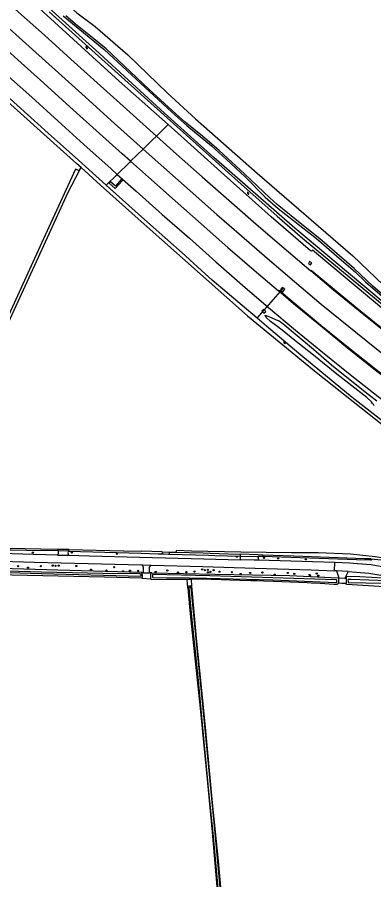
# Model space of a CAD drawing. Extents: x 126000 to 131009, y 393000 to 395500.
# Drawn here: x 126916 to 127157, y 394413 to 394996 of the extents above; entities that cross this region are included whole.
import ezdxf

# ---------------------------------------------------------------- set-up
doc = ezdxf.new("R2010")
doc.units = 0
for name, color, linetype in [('gg-knt-BGT kruinlijn', 7, 'Continuous'), ('gg-knt-bovenkant onderkant talud', 7, 'Continuous'), ('gg-kntw-bovenkant insteek waterloop', 7, 'Continuous'), ('gg-kwrk-duiker nz buis', 7, 'Continuous'), ('gt-grn-vlakafsluiter', 7, 'Continuous'), ('gt-symb-boom', 7, 'Continuous'), ('gt-symb-watersymbool', 7, 'Continuous'), ('gx-grn-maaiveld', 7, 'Continuous')]:
    doc.layers.add(name, color=color, linetype=linetype)

# ---------------------------------------------------------------- blocks, each defined once
blk = doc.blocks.new('gt0-BOOM')
at = {"layer": 'gt-symb-boom'}
for radius in [0.4, 0.2]:
    blk.add_circle((0, 0), radius, dxfattribs=at)
blk = doc.blocks.new('gt0-WA')
at = {"layer": 'gt-symb-watersymbool'}
for centre, start, end in [((-0.32, 0.02), 28.07249, 151.92751), ((0.43, 0.42), 208.07248, 331.92751), ((-0.32, -0.43), 28.07249, 151.92751), ((0.43, -0.03), 208.07248, 331.92751)]:
    blk.add_arc(centre, 0.425, start, end, dxfattribs=at)

msp = doc.modelspace()

# ---------------------------------------------------------------- linework, layer by layer
at = {"layer": 'gg-knt-BGT kruinlijn'}
for p, q in [((127083.77, 394794.78), (127085.62, 394794.15)), ((127085.62, 394794.15), (127087.94, 394793.1)), ((127087.94, 394793.1), (127091.32, 394791.68)), ((127091.32, 394791.68), (127093.31, 394790.84)), ((127093.31, 394790.84), (127095.89, 394789.14)), ((127095.89, 394789.14), (127104.21, 394782.24)), ((127104.21, 394782.24), (127116.53, 394771.8)), ((127116.53, 394771.8), (127128.7, 394761.12)), ((127128.7, 394761.12), (127152.62, 394742.12)), ((127152.62, 394742.12), (127155.38, 394739.89)), ((127155.38, 394739.89), (127159.31, 394736.86))]:
    msp.add_line(p, q, dxfattribs=at)
for points in [[(126947.25, 394997.3), (126958.42, 394988.04), (126974.79, 394974.39), (126990.34, 394960.03), (127020.72, 394931.98), (127030.72, 394923.12), (127047.48, 394909.28), (127057.38, 394900.28), (127070.39, 394888.35), (127083.79, 394874.56), (127092.69, 394866.8), (127118.54, 394846.72), (127133.82, 394833.38), (127144.7, 394824.01), (127151.76, 394817.23), (127169.52, 394801.91)], [(127169.84, 394803.2), (127156.78, 394814.35), (127144.03, 394826.32), (127120.91, 394846.43), (127109.71, 394855.08), (127091.87, 394869.67), (127087.09, 394874.11), (127069.9, 394890.45), (127052.8, 394906.17), (127041.46, 394915.85), (127029.78, 394925.28), (127023.71, 394930.7), (127005.01, 394947.59), (126988.72, 394963.25), (126976.2, 394974.83), (126967.86, 394981.68), (126955.42, 394991.58), (126949, 394997.13)]]:
    msp.add_lwpolyline(points, dxfattribs=at)
at = {"layer": 'gg-knt-bovenkant onderkant talud'}
for points in [[(127413.72, 394641.72), (127411.81, 394641.27), (127401.51, 394644.62), (127375.04, 394659), (127324.74, 394688.25), (127293.65, 394707.21), (127252.58, 394735.71), (127214.39, 394764.25), (127171.95, 394796.59), (127140.11, 394823.15), (127103.96, 394853.54), (127049.18, 394901.47), (127015.66, 394931.28), (126969.21, 394973.96), (126887.15, 395047.96), (126780.06, 395142.95), (126762.04, 395161.58), (126750.89, 395173.5)], [(126762.96, 395173.44), (126773.5, 395166.13), (126785.57, 395153.73), (126802.36, 395138.31), (126837.04, 395108.39), (126862.36, 395083.12), (126886.98, 395062.3), (126938.24, 395015.69), (126956.41, 394999.19), (126968.75, 394989.9), (126990.86, 394970.88), (127017.54, 394945.12), (127036.8, 394927.65), (127078.32, 394890.88), (127143.1, 394834.92), (127163.57, 394815.37)]]:
    msp.add_lwpolyline(points, dxfattribs=at)
at = {"layer": 'gg-kntw-bovenkant insteek waterloop'}
for p, q in [((126937.69, 395000), (127000, 394944.01)), ((126853.62, 394989.08), (126956.3, 394897.16)), ((127000, 394944.01), (127032.86, 394914.49)), ((127078.51, 394792.62), (127047.95, 394818.48)), ((127014.17, 394634.69), (127014.01, 394633.35))]:
    msp.add_line(p, q, dxfattribs=at)
for points in [[(126928.32, 395004.74), (126985.13, 394953.04), (127004.36, 394935.98)], [(127032.86, 394914.49), (127063.3, 394887.19), (127092.05, 394861.79), (127109.19, 394846.94), (127167.07, 394798.8)], [(126959.24, 394894.52), (126972.45, 394882.7), (127000, 394858.21)], [(127000, 394858.21), (127071.79, 394794.35), (127117.13, 394757.01), (127143.37, 394736.32), (127163.97, 394720.25), (127177.04, 394710.15), (127201.55, 394692.32), (127234.14, 394668.94), (127269.46, 394645.46), (127284.17, 394636.03)], [(127268.33, 394648.5), (127263.16, 394651.89), (127230.67, 394673.71), (127207.89, 394689.92), (127195.57, 394698.69), (127183.5, 394707.47), (127166.98, 394720.17), (127142.68, 394739.17), (127107.95, 394767.76), (127086.34, 394785.99), (127078.51, 394792.62)]]:
    msp.add_lwpolyline(points, dxfattribs=at)
at = {"layer": 'gg-kwrk-duiker nz buis'}
msp.add_line((127078.51, 394792.62), (127095.87, 394812.61), dxfattribs=at)
at = {"layer": 'gt-grn-vlakafsluiter'}
for p, q in [((126959.24, 394894.52), (126956.3, 394897.16)), ((126958.06, 394892.3), (126959.24, 394894.52))]:
    msp.add_line(p, q, dxfattribs=at)
at = {"layer": 'gx-grn-maaiveld'}
for p, q in [((127018.19, 394923.67), (127004.36, 394935.98)), ((127010.21, 394915.85), (127018.19, 394923.67)), ((127018.19, 394923.67), (127031.31, 394911.99)), ((126992.79, 394898.8), (127001.28, 394907.11)), ((126983.72, 394889.91), (126976.32, 394882.66)), ((127035.72, 394829.41), (127047.95, 394818.48)), ((126943.73, 394635.32), (126943.78, 394636.37)), ((126950.82, 394635.12), (126943.73, 394635.32)), ((126951.24, 394636.27), (126943.78, 394636.37)), ((126950.82, 394635.12), (126951.24, 394636.27)), ((127014.17, 394634.69), (127000, 394635.12)), ((127014.17, 394634.69), (127018.88, 394634.56)), ((127018.88, 394634.56), (127018.93, 394633.22)), ((127018.88, 394634.56), (127023.43, 394634.43)), ((126943.64, 394632.54), (126950.67, 394632.35)), ((127078.96, 394632.69), (127066.95, 394633.15)), ((127082.28, 394632.56), (127078.96, 394632.69)), ((127082.29, 394631.45), (127079.05, 394631.54)), ((127082.28, 394632.56), (127082.29, 394631.45)), ((127000.81, 394625.86), (127006.59, 394625.71)), ((127130.73, 394621.86), (127130.94, 394627.47)), ((127000.32, 394616.86), (127006.39, 394616.48)), ((127001.48, 394620.43), (127000.47, 394620.46)), ((127001.48, 394620.43), (127005.48, 394620.45)), ((127007.24, 394620.42), (127005.48, 394620.45)), ((127132.06, 394621.81), (127130.73, 394621.86)), ((127140, 394621.4), (127132.06, 394621.81)), ((127132.06, 394621.81), (127133.63, 394617.02)), ((127133.63, 394617.02), (127133.47, 394616.96)), ((127133.63, 394617.02), (127137.69, 394616.83)), ((127140, 394621.4), (127137.69, 394616.83)), ((127137.69, 394616.83), (127138.63, 394616.79))]:
    msp.add_line(p, q, dxfattribs=at)
for points in [[(127010.21, 394915.85), (127005.81, 394919.84), (126987.8, 394936.06), (126970.22, 394951.91), (126952.38, 394967.85), (126934.43, 394984.02), (126916.93, 394999.74), (126899.1, 395015.84), (126881.52, 395031.64), (126863.57, 395047.81), (126845.87, 395063.72), (126828.28, 395079.53), (126810.56, 395095.46), (126794.23, 395110.16)], [(127001.28, 394907.11), (126997.03, 394910.76), (126979.71, 394926.52), (126962.05, 394942.4), (126944.03, 394958.59), (126926.46, 394974.41), (126908.44, 394990.61), (126890.84, 395006.5), (126873, 395022.49), (126855.17, 395038.52), (126837.62, 395054.19), (126819.84, 395070.24), (126801.93, 395086.35), (126785.74, 395100.91)], [(126992.79, 394898.8), (126987.17, 394903.82), (126969.51, 394919.64), (126951.74, 394935.66), (126934.08, 394951.55), (126916.38, 394967.49), (126898.88, 394983.24), (126880.9, 394999.43), (126863.19, 395015.34), (126845.65, 395031.13), (126827.9, 395047.09), (126810.21, 395063.01), (126792.48, 395079), (126777.78, 395092.23)], [(126983.72, 394889.91), (126979.51, 394893.77), (126961.15, 394910.23), (126943.78, 394925.97), (126925.88, 394942.09), (126908.04, 394958.02), (126890.49, 394973.83), (126872.82, 394989.9), (126855.14, 395005.69), (126837.48, 395021.64), (126819.89, 395037.49), (126801.93, 395053.51), (126784.24, 395069.43), (126769.25, 395082.94)], [(126976.32, 394882.66), (126957.56, 394899.55), (126937.03, 394917.87), (126916.03, 394936.76), (126896.16, 394954.61), (126875.48, 394973.4), (126856.11, 394990.83), (126843.28, 395001.96)], [(127010.21, 394915.85), (127007.31, 394913.01), (127004.65, 394910.41), (127002.16, 394907.96), (127001.28, 394907.11)], [(127010.21, 394915.85), (127023.85, 394903.72), (127041.2, 394888.36), (127059.27, 394872.45), (127075.86, 394857.9), (127093.47, 394842.73), (127111.74, 394827.13), (127114.64, 394824.68)], [(127315.39, 394689.39), (127311.38, 394691.87), (127295.01, 394702.4), (127281.49, 394711.6), (127264.79, 394723.18), (127247.39, 394735.29), (127229.11, 394748.48), (127212.3, 394761.06), (127191.31, 394777.11), (127168.26, 394795.03), (127115.88, 394838.74), (127115.27, 394838.07), (127114.47, 394838.31), (127087.79, 394861.15), (127056.18, 394889.72), (127031.31, 394911.99)], [(127001.28, 394907.11), (127015.27, 394894.63), (127033.01, 394878.88), (127051.02, 394862.92), (127067.74, 394848.34), (127085.26, 394833.24), (127103.6, 394817.49), (127121.63, 394802.31), (127140.38, 394787.03), (127159.11, 394772), (127177.61, 394757.35), (127196.84, 394742.75), (127216.13, 394728.35), (127235.45, 394714.52), (127255.36, 394700.73), (127275, 394687.41), (127296.8, 394673.24)], [(126992.79, 394898.8), (126991.94, 394897.96), (126989.33, 394895.41), (126986.71, 394892.83), (126983.72, 394889.91)], [(126992.79, 394898.8), (127004.89, 394888.09), (127022.96, 394871.98), (127040.48, 394856.49), (127058.65, 394840.62), (127076.37, 394825.17), (127092.77, 394811.14)], [(126958.06, 394892.3), (126955.56, 394893.57), (126932.54, 394843.36), (126916.35, 394807.9), (126886.95, 394744.1), (126849.71, 394663.4), (126840.25, 394641.23), (126840.42, 394640.9), (126840.72, 394640.73)], [(126958.06, 394892.3), (126950.26, 394877.79), (126932.61, 394839.23), (126893.22, 394753.84), (126869.95, 394703.64), (126846, 394651.6), (126841.64, 394641), (126841.45, 394640.8), (126841.11, 394640.7), (126840.72, 394640.73)], [(126982.47, 394882.01), (126979.12, 394884.93), (126978.29, 394883.92), (126982.4, 394880.36), (126987.21, 394885.93), (126986.45, 394886.56), (126982.47, 394882.01)], [(126983.72, 394889.91), (126996.51, 394878.52), (127014.2, 394862.88), (127032.53, 394846.79), (127050.39, 394830.89), (127068.55, 394814.99), (127086.06, 394799.9), (127104.28, 394784.62), (127122.72, 394769.65), (127141.31, 394754.64), (127160.19, 394739.78), (127179.48, 394725.33), (127198.43, 394711.15), (127217.93, 394697.1), (127237.44, 394683.38), (127257.16, 394669.99), (127277.52, 394656.49)], [(126976.32, 394882.66), (126978.72, 394880.5), (127000.15, 394861.37), (127015.98, 394847.38), (127029.65, 394835.02), (127035.72, 394829.41)], [(127113.15, 394829.69), (127114.55, 394828.86), (127115.32, 394830.24), (127113.93, 394831.07), (127113.15, 394829.69)], [(127114.64, 394824.68), (127115.04, 394825.15), (127130.64, 394812.15), (127148.57, 394797.49), (127167.01, 394782.65), (127185.87, 394767.92), (127204.46, 394753.59), (127223.96, 394739.14), (127243.29, 394725.19), (127262.89, 394711.52), (127282.25, 394698.46), (127307.22, 394682.29)], [(127306.67, 394681.81), (127301.91, 394684.84), (127281.89, 394697.93), (127262.46, 394711.14), (127242.84, 394724.61), (127223.51, 394738.6), (127204.01, 394753.02), (127185.34, 394767.33), (127166.6, 394782.15), (127148.13, 394797.01), (127130.06, 394811.67), (127114.64, 394824.68)], [(127092.77, 394811.14), (127093.28, 394811.74), (127103.48, 394803.08), (127121.6, 394788.07), (127140.14, 394772.99), (127158.68, 394758.2), (127177.3, 394743.77), (127196.5, 394729.23), (127215.4, 394715.13), (127234.74, 394701.32), (127254.62, 394687.54), (127274.3, 394674.46), (127288.04, 394665.63)], [(127287.37, 394665.04), (127273.71, 394673.9), (127254.05, 394687.07), (127234.33, 394700.71), (127215.17, 394714.43), (127195.9, 394728.72), (127176.89, 394743.11), (127158.35, 394757.55), (127139.49, 394772.54), (127121.23, 394787.45), (127103.04, 394802.42), (127092.77, 394811.14)], [(127094.3, 394811.88), (127095.83, 394810.64), (127097.06, 394812.25), (127095.42, 394813.4), (127094.3, 394811.88)], [(127081.65, 394797.43), (127082.87, 394796.06), (127084.19, 394797.33), (127082.9, 394798.64), (127081.65, 394797.43)], [(127157.63, 394733.38), (127157.12, 394734.27), (127156.54, 394735.13), (127155.84, 394736.14), (127152.66, 394739.11), (127132.36, 394754.82), (127116.54, 394767.79), (127103.98, 394777.7), (127095.31, 394784.65), (127091.46, 394787.61), (127087.33, 394790.51), (127084.44, 394793.09), (127083.77, 394794.78)], [(126943.64, 394632.54), (126926.76, 394632.97), (126898.51, 394633.72), (126865.68, 394634.64), (126841.74, 394635.28), (126813.23, 394636.05), (126782.5, 394636.87), (126750.99, 394637.83), (126708.45, 394638.85), (126677.35, 394639.72), (126659.09, 394640.16)], [(126943.73, 394635.32), (126922.28, 394635.7), (126911.96, 394635.81), (126901.96, 394635.91), (126889.25, 394636.13), (126883.63, 394636.23), (126859.79, 394637.07), (126843.65, 394637.46), (126842.33, 394637.55), (126841.7, 394638.65)], [(126943.78, 394636.37), (126931.93, 394636.59), (126931.8, 394636.6), (126879.29, 394637.59), (126874.77, 394637.72), (126874.65, 394637.72), (126842.33, 394638.62), (126841.7, 394638.65)], [(126943.73, 394635.32), (126943.73, 394635.24), (126943.67, 394634.05), (126943.64, 394632.54)], [(126950.82, 394635.12), (126950.4, 394633.95), (126950.67, 394632.35)], [(126950.82, 394635.12), (127000, 394633.74), (127011.5, 394633.42), (127014.01, 394633.35)], [(126951.24, 394636.27), (126988.06, 394635.4), (126988.09, 394635.4), (127000, 394635.12)], [(127333.54, 394561.47), (127333.5, 394561.38), (127277.65, 394586.96), (127258.81, 394595.53), (127239.23, 394604.31), (127217.36, 394614.23), (127202.65, 394620.37), (127189.05, 394625.12), (127179.77, 394627.5), (127175.1, 394628.7), (127158.3, 394631.38), (127141.47, 394633.07), (127119.78, 394633.92), (127101.68, 394633.96), (127067.29, 394634.45), (127034.08, 394635.11), (127023.76, 394635.64), (127023.43, 394634.43)], [(127023.43, 394634.43), (127041.82, 394633.93), (127046.54, 394633.8), (127046.67, 394633.79), (127058.86, 394633.46), (127066.95, 394633.15)], [(126766.35, 394632.18), (126782.13, 394631.72), (126813.87, 394630.88), (126841.61, 394630.15), (126866.29, 394629.45), (126898.19, 394628.55), (126927.41, 394627.81), (126964.07, 394626.85), (127000.05, 394625.88), (127000.81, 394625.86)], [(126950.67, 394632.35), (126964.71, 394631.99), (126998.92, 394631.15), (127042.41, 394629.98), (127066.96, 394629.32)], [(127014.01, 394633.35), (127015.3, 394633.32), (127018.31, 394633.23), (127018.93, 394633.22)], [(127018.93, 394633.22), (127045.4, 394632.43), (127049.71, 394632.32), (127066.95, 394631.88)], [(127066.95, 394633.15), (127066.95, 394632.34), (127066.95, 394631.88)], [(127066.95, 394631.88), (127078.21, 394631.56), (127078.22, 394631.56), (127079.05, 394631.54)], [(127066.95, 394631.88), (127066.95, 394631.79), (127066.95, 394630.92), (127066.96, 394629.32)], [(127079.22, 394628.97), (127076.36, 394629.06), (127066.96, 394629.32)], [(127079.05, 394631.54), (127079.06, 394631.41), (127079.16, 394630.32), (127079.22, 394628.97)], [(127130.94, 394627.47), (127115.9, 394627.86), (127079.22, 394628.97)], [(127154.95, 394629.9), (127151.31, 394630.03), (127151.11, 394630.04), (127109.23, 394631.54), (127103.27, 394631.77), (127103.11, 394631.77), (127082.28, 394632.56)], [(127155.6, 394629.8), (127155.76, 394629.59), (127155.74, 394629.25), (127155.54, 394629.09), (127155.17, 394629.02), (127145.68, 394629.35), (127082.29, 394631.45)], [(127155.6, 394629.8), (127155.29, 394629.91), (127154.95, 394629.9)], [(127180.69, 394625.86), (127167.09, 394628.53), (127155.6, 394629.8)], [(126785.1, 394626.43), (126850.93, 394624.73), (126889.34, 394624.01), (126943.42, 394622.47), (126999.97, 394621.04), (127000.31, 394620.9), (127000.47, 394620.46)], [(126932.48, 394619.76), (126888, 394621.2), (126877.68, 394621.53), (126814.59, 394623.06), (126785.5, 394623.83), (126785.21, 394624.14), (126785.15, 394624.45), (126785.12, 394624.58), (126785.29, 394625.21), (126815.37, 394624.32), (126877.88, 394622.79), (126932.46, 394621.11), (126973.93, 394620.32), (126998.77, 394619.94), (126999.51, 394619.8), (126999.73, 394619.19), (126999.7, 394618.64), (126999.64, 394618.48), (126999.56, 394618.23), (126999.42, 394618.12), (126932.48, 394619.76)], [(127001.48, 394620.43), (127001.41, 394624.08), (127000.81, 394625.86)], [(127005.48, 394620.45), (127005.65, 394624.35), (127006.59, 394625.71)], [(127006.59, 394625.71), (127041.73, 394624.76), (127076.99, 394623.75), (127114.97, 394622.46), (127130.73, 394621.86)], [(127402.21, 394523.51), (127390.24, 394528.97), (127368.75, 394538.82), (127332.37, 394555.36), (127313.19, 394564.18), (127278.12, 394580.17), (127253.32, 394591.43), (127231.5, 394601.41), (127216.5, 394608.23), (127206.67, 394612.46), (127195.45, 394616.65), (127185.69, 394619.52), (127174.24, 394622.32), (127165.29, 394624.17), (127155.64, 394625.82), (127146.38, 394626.7), (127140.93, 394627.08), (127131.22, 394627.47), (127130.94, 394627.47)], [(127000.32, 394616.86), (126975.14, 394617.6), (126912.69, 394618.87), (126890.2, 394619.58)], [(127000.47, 394620.46), (127000.6, 394618.46), (127000.65, 394617.66), (127000.32, 394616.86)], [(127006.39, 394616.48), (127006.37, 394618.33), (127006.36, 394619.78), (127006.59, 394620.26), (127007.24, 394620.42)], [(127006.39, 394616.48), (127006.46, 394616.39), (127006.69, 394616.09), (127017.05, 394616.15), (127022.93, 394616.18), (127031.01, 394616.23)], [(127007.24, 394620.42), (127050.02, 394619.54), (127100.61, 394618.7), (127133.32, 394617.18), (127133.47, 394616.96)], [(127132.28, 394615.48), (127132, 394615.74), (127131.66, 394615.83), (127046.38, 394618.36), (127007.6, 394619.27), (127007.58, 394618.3), (127007.56, 394617.55), (127007.71, 394617.45), (127032.41, 394617.02), (127044.39, 394616.81), (127088.92, 394615.75), (127131.97, 394614.06), (127132.22, 394614.19), (127132.27, 394615.12), (127132.28, 394615.48)], [(127031.01, 394616.23), (127032.49, 394616.23), (127033.95, 394616.24)], [(127031.39, 394610.46), (127031.04, 394615.85), (127031.01, 394616.23)], [(127133.33, 394613.63), (127133.32, 394613.53), (127133.31, 394613.23), (127133.25, 394613.18), (127132.88, 394612.85), (127132.33, 394612.62), (127130.41, 394612.61), (127121.15, 394613.25), (127114.87, 394613.62), (127112.19, 394613.78), (127089.36, 394614.63), (127082.9, 394614.85), (127082.89, 394614.85), (127078.37, 394615), (127074.15, 394615.14), (127066.66, 394615.39), (127059.98, 394615.62), (127054.75, 394615.8), (127053.99, 394615.82), (127052.19, 394615.89), (127052.19, 394615.89), (127052.18, 394615.89), (127050.04, 394615.98), (127047.38, 394616.09), (127042.63, 394616.28), (127041.79, 394616.32), (127041.23, 394616.33), (127040.12, 394616.31), (127033.95, 394616.24)], [(127034.13, 394611.49), (127033.96, 394615.94), (127033.95, 394616.24)], [(127133.47, 394616.96), (127133.53, 394616.53), (127133.43, 394615.09), (127133.35, 394613.94), (127133.33, 394613.63)], [(127138.63, 394616.79), (127138.62, 394614.97), (127138.61, 394613.46)], [(127322.39, 394550.51), (127321.74, 394550.76), (127321.58, 394550.82), (127321.18, 394551.01), (127291.76, 394564.92), (127263.57, 394577.05), (127237.48, 394588.87), (127206.79, 394603.27), (127192.25, 394609.36), (127178.27, 394614.21), (127169.58, 394616.33), (127163.68, 394616.89), (127147.96, 394617.74), (127138.99, 394617.99), (127138.64, 394617.51), (127138.63, 394616.79)], [(127140, 394621.4), (127145.62, 394620.96), (127154.09, 394620.17), (127163.43, 394618.73), (127172.51, 394616.82), (127184.95, 394613.74), (127193.1, 394611.32), (127204.6, 394607.21), (127213.77, 394603.26), (127229.26, 394596.34), (127250.76, 394586.83), (127275.63, 394575.69), (127311, 394559.59), (127323.38, 394553.91)], [(127034.13, 394611.49), (127033.81, 394611.49), (127032.92, 394611.48), (127032.89, 394611.48), (127032.29, 394611.4), (127032.05, 394611.38), (127031.61, 394611.16), (127031.39, 394610.46)], [(127031.39, 394610.46), (127032.62, 394597.59), (127033.35, 394590.54), (127039.74, 394528.96), (127044.73, 394478.44), (127047.9, 394445.21), (127051.18, 394408.3), (127053.91, 394381.88), (127053.69, 394378.65), (127053.67, 394378.39), (127053.77, 394377.3), (127056.04, 394352.89)], [(127057.04, 394352.96), (127056.98, 394355.83), (127051.84, 394409.7), (127048.65, 394444.51), (127045.75, 394472.51), (127041.92, 394513.44), (127038.4, 394549.84), (127034.48, 394588.65), (127032.38, 394610.42), (127032.6, 394610.74), (127032.98, 394610.78), (127033.39, 394610.81), (127033.52, 394610.52), (127037.62, 394569.01), (127041.12, 394533.51), (127043.19, 394512.5), (127047, 394472.61), (127049.76, 394444.77), (127052.95, 394410.28), (127055.71, 394381.85), (127056.22, 394374.05), (127058.1, 394352.88), (127057.49, 394352.65), (127057.04, 394352.96)], [(127059.4, 394353.84), (127056.37, 394379.24), (127056.07, 394384.32), (127053.5, 394410.45), (127052.23, 394425.71), (127048.21, 394464.87), (127043.41, 394516.12), (127039.7, 394554.12), (127037.4, 394576.4), (127034.13, 394611.49)], [(127133.33, 394613.63), (127135.67, 394613.57), (127138.61, 394613.46)], [(127319.85, 394544.57), (127315.87, 394546.48), (127308.97, 394549.81), (127308.24, 394550.15), (127301.99, 394553.11), (127301.98, 394553.12), (127299.4, 394554.31), (127296.29, 394555.72), (127289.3, 394558.89), (127213.3, 394593.38), (127185.52, 394605.29), (127174.84, 394609.33), (127168.35, 394610.79), (127146.24, 394612.25), (127139.01, 394612.5), (127138.66, 394612.78), (127138.6, 394612.99), (127138.61, 394613.46)], [(127165.97, 394615.1), (127142.09, 394615.98), (127140.08, 394615.89), (127139.87, 394615.53), (127139.89, 394614.94), (127139.9, 394614.26), (127140.04, 394614.02), (127163.83, 394613.54)]]:
    msp.add_lwpolyline(points, dxfattribs=at)

# ---------------------------------------------------------------- block references
at = {"layer": 'gt-symb-boom'}
for p in [(126926.65, 394634.18), (126953.04, 394634.18), (126983.47, 394633.33), (127064.65, 394631.4), (127083, 394630.68), (127092.68, 394630.28), (127111.36, 394629.61), (126916.68, 394624.98), (126923.31, 394623.95), (126931.99, 394624.98), (126940.04, 394625.4), (126941.96, 394625.21), (126944.13, 394625.36), (126956.08, 394625.11), (126965.99, 394622.62), (126976.45, 394622.13), (126981.69, 394624.31), (126992.35, 394621.93), (126997.92, 394621.86), (127017.58, 394622.08), (127041.19, 394622.86), (127043.04, 394622.33), (127045.03, 394622.53), (127048.94, 394622.26), (126987.65, 394621.53), (127009.79, 394621.09), (127024.82, 394620.67), (127030.52, 394621), (127036.02, 394621.34), (127045.17, 394620.87), (127046.82, 394621.13), (127052.98, 394621.27), (127061.33, 394620.97), (127067.23, 394619.7), (127073.65, 394620.4), (127081.96, 394620.71), (127090.22, 394619.24), (127099.17, 394620.4), (127103.54, 394619.81), (127113.88, 394619.08), (127114.28, 394618.48), (127118.72, 394620.01), (127119.78, 394618.55)]:
    msp.add_blockref('gt0-BOOM', p, dxfattribs=at)
at = {"layer": 'gt-symb-watersymbool'}
for p, rotation in [((126963, 394975.65), -41.51461925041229), ((127072.24, 394877.27), -36.37706752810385), ((127096.86, 394776.18), -38.7492769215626)]:
    msp.add_blockref('gt0-WA', p, dxfattribs=dict(at, rotation=rotation))

doc.saveas('drawing.dxf')
